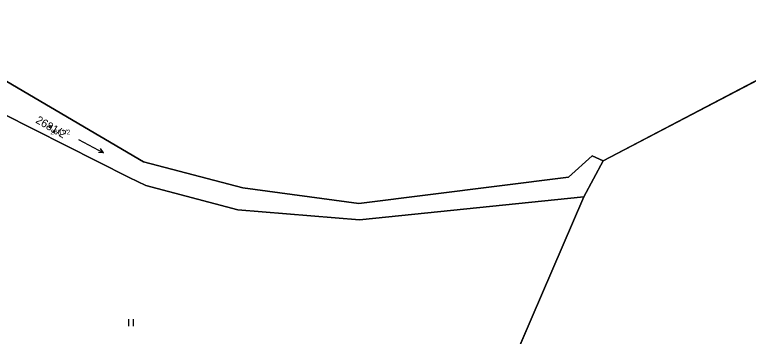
# Model space of a CAD drawing. Extents: x -761891 to -756141, y -1178507 to -1171885.
# Drawn here: x -758088.9 to -757933.1, y -1175447.5 to -1175379 of the extents above; entities that cross this region are included whole.
import ezdxf

# ---------------------------------------------------------------- set-up
doc = ezdxf.new("R2010")
doc.units = 0
for name, color, linetype in [('Definiční body', 7, 'Continuous'), ('Hranice parcel', 7, 'Continuous'), ('Parcelní čísla', 7, 'Continuous'), ('Polygon parcely', 7, 'Continuous'), ('Značky kultur', 7, 'Continuous')]:
    doc.layers.add(name, color=color, linetype=linetype)

msp = doc.modelspace()

# ---------------------------------------------------------------- linework, layer by layer
at = {"layer": 'Definiční body'}
msp.add_circle((-758081.35, -1175402.84), 0.25, dxfattribs=at)
at = {"layer": 'Hranice parcel'}
for p, q in [((-757963.92, -1175410.1), (-757929.06, -1175391.85)), ((-757968.02, -1175417.8), (-757963.92, -1175410.1)), ((-757992.37, -1175474.47), (-757968.02, -1175417.8))]:
    msp.add_line(p, q, dxfattribs=at)
for points in [[(-758184.24, -1175349.9), (-758167.33, -1175355.11), (-758156.94, -1175359.89), (-758144.09, -1175364.46), (-758123.15, -1175376.55), (-758090.58, -1175393.23), (-758061.55, -1175410.31), (-758040.45, -1175415.85), (-758015.83, -1175419.18), (-757971.25, -1175413.59), (-757966.25, -1175409.04), (-757963.92, -1175410.1)], [(-758179.15, -1175359.03), (-758162.72, -1175368), (-758122.21, -1175388.16), (-758091.53, -1175400.02), (-758064.62, -1175413.63), (-758061.05, -1175415.38), (-758041.55, -1175420.56), (-758015.66, -1175422.67), (-757968.02, -1175417.8)]]:
    msp.add_lwpolyline(points, dxfattribs=at)
at = {"layer": 'Polygon parcely'}
msp.add_lwpolyline([(-758090.58, -1175393.23), (-758061.55, -1175410.31), (-758040.45, -1175415.85), (-758015.83, -1175419.18), (-757971.25, -1175413.59), (-757966.25, -1175409.04), (-757963.92, -1175410.1), (-757929.06, -1175391.85), (-757928.04, -1175389.59), (-757921.97, -1175390.28), (-757916.55, -1175387.98), (-757804.99, -1175320.07)], dxfattribs=at)
for points in [[(-757891.27, -1175448.15), (-757834.8, -1175411.83), (-757774.86, -1175370.71), (-757776.31, -1175365.23), (-757801.61, -1175325.55), (-757913.41, -1175393.79), (-757921.23, -1175397.01), (-757929.06, -1175391.85), (-757963.92, -1175410.1), (-757968.02, -1175417.8), (-757992.37, -1175474.47), (-757986.13, -1175474.24), (-757957.57, -1175469.9)], [(-758041.55, -1175420.56), (-758015.66, -1175422.67), (-757968.02, -1175417.8), (-757963.92, -1175410.1), (-757966.25, -1175409.04), (-757971.25, -1175413.59), (-758015.83, -1175419.18), (-758040.45, -1175415.85), (-758061.55, -1175410.31), (-758090.58, -1175393.23), (-758123.15, -1175376.55), (-758144.09, -1175364.46), (-758156.94, -1175359.89), (-758167.33, -1175355.11), (-758184.24, -1175349.9), (-758179.15, -1175359.03), (-758162.72, -1175368), (-758122.21, -1175388.16), (-758091.53, -1175400.02), (-758064.62, -1175413.63), (-758061.05, -1175415.38)], [(-757992.37, -1175474.47), (-757968.02, -1175417.8), (-758015.66, -1175422.67), (-758041.55, -1175420.56), (-758061.05, -1175415.38), (-758064.62, -1175413.63), (-758091.53, -1175400.02), (-758122.21, -1175388.16), (-758162.72, -1175368), (-758179.15, -1175359.03), (-758172.69, -1175372.12), (-758167.36, -1175381.56), (-758164.14, -1175383.99), (-758161.55, -1175388.32), (-758161.39, -1175392.2), (-758140.42, -1175429.4), (-758137.43, -1175433.69), (-758124.57, -1175454.12), (-758105.25, -1175467.27), (-758093.58, -1175471.85), (-758073.88, -1175477.26), (-758020.38, -1175474.93), (-758000.03, -1175474.76)]]:
    msp.add_lwpolyline(points, close=True, dxfattribs=at)
at = {"layer": 'Značky kultur'}
for p, q in [((-758075.36, -1175405.58), (-758070.06, -1175408.39)), ((-758070.06, -1175408.39), (-758071.16, -1175408.38)), ((-758070.06, -1175408.39), (-758070.69, -1175407.49)), ((-758064.67, -1175445.32), (-758064.67, -1175443.82)), ((-758063.67, -1175445.32), (-758063.67, -1175443.82))]:
    msp.add_line(p, q, dxfattribs=at)

# ---------------------------------------------------------------- texts
at = {"layer": 'Definiční body'}
msp.add_text('2681/2', height=1, dxfattribs=at).set_placement((-758081.35, -1175404.5))
at = {"layer": 'Parcelní čísla'}
msp.add_text('2681/2', height=1.7, rotation=330, dxfattribs=at).set_placement((-758084.64, -1175401.92))

doc.saveas('drawing.dxf')
